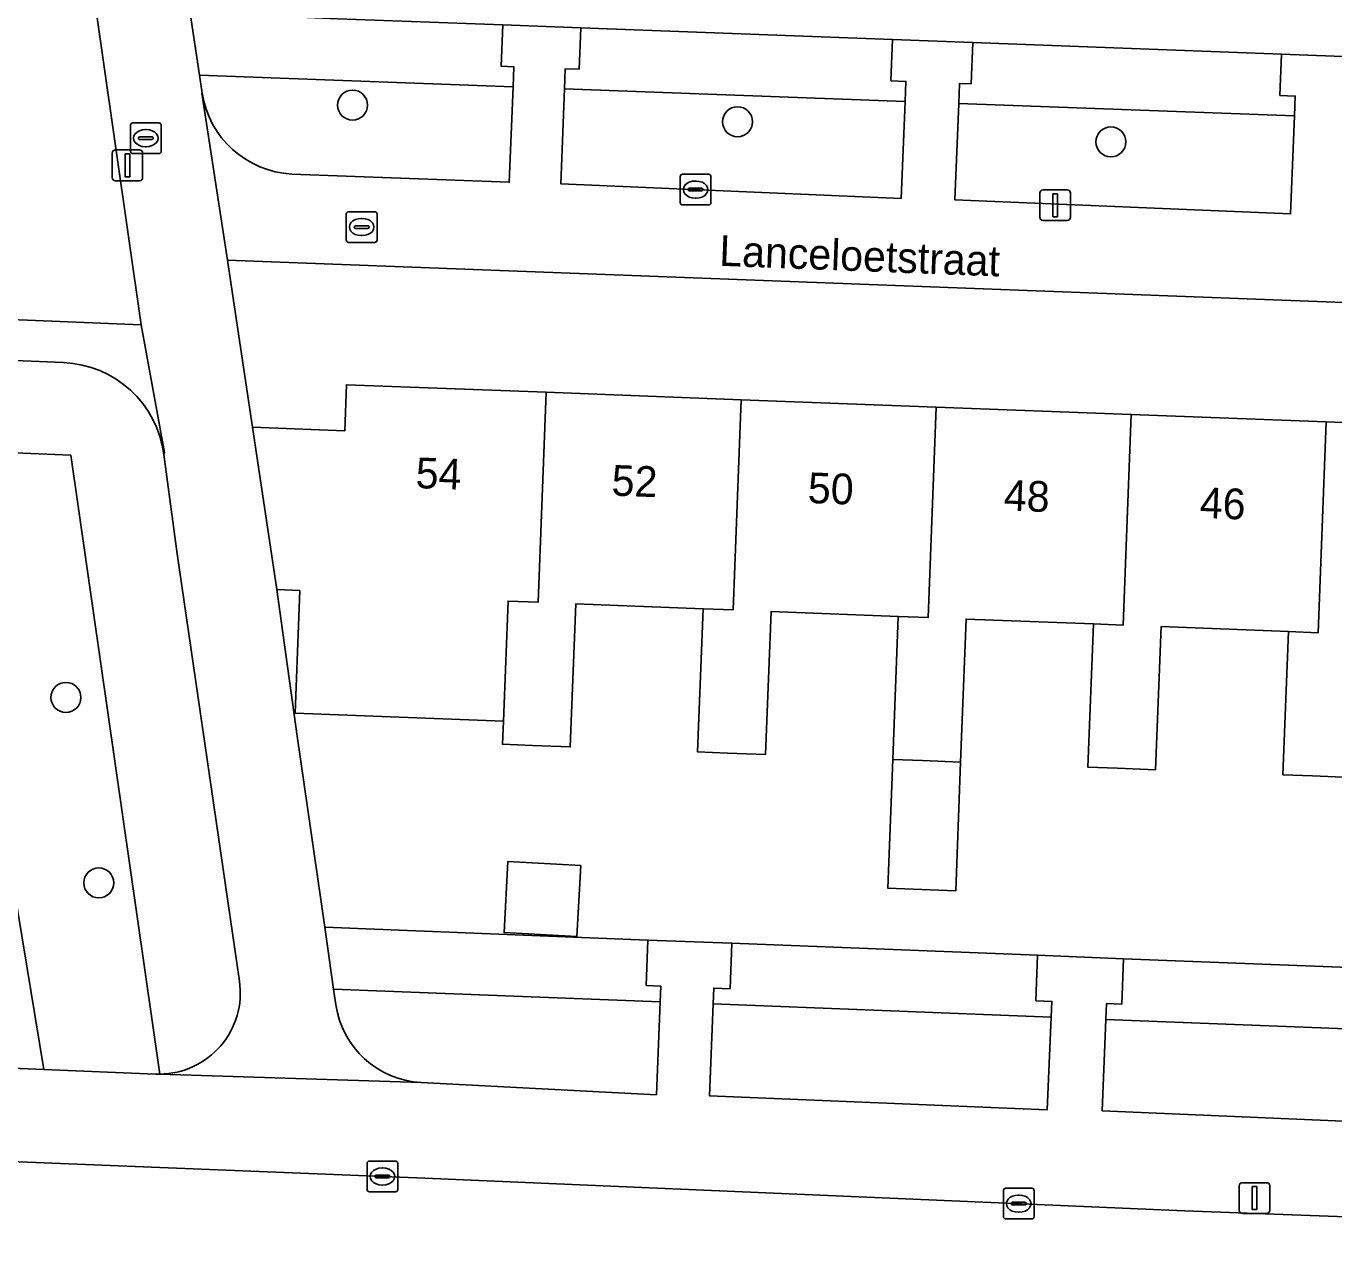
# Model space of a CAD drawing. Extents: x 160077 to 160948, y 386481 to 387498.
# Drawn here: x 160732.85 to 160775.46, y 386673.6 to 386713.48 of the extents above; entities that cross this region are included whole.
import ezdxf

# ---------------------------------------------------------------- set-up
doc = ezdxf.new("R2010")
doc.units = 0
for name, color, linetype in [('IMGEO_Boom', 7, 'Continuous'), ('IMGEO_Brandkraan', 7, 'Continuous'), ('IMGEO_Erf', 7, 'Continuous'), ('IMGEO_Groenvoorziening', 7, 'Continuous'), ('IMGEO_Hek', 7, 'Continuous'), ('IMGEO_Kolk', 7, 'Continuous'), ('IMGEO_Lichtmast', 7, 'Continuous'), ('IMGEO_Muur', 7, 'Continuous'), ('IMGEO_Openbare_ruimte_label', 7, 'Continuous'), ('IMGEO_Pand', 7, 'Continuous'), ('IMGEO_Pand_nummerreeks', 7, 'Continuous'), ('IMGEO_Rijbaan_lokaal_open', 7, 'Continuous'), ('IMGEO_Rioolput', 7, 'Continuous'), ('IMGEO_Voetpad_open', 7, 'Continuous')]:
    doc.layers.add(name, color=color, linetype=linetype)

msp = doc.modelspace()

# ---------------------------------------------------------------- linework, layer by layer
at = {"layer": 'IMGEO_Boom'}
for centre in [(160743.483, 386710.907), (160756.027, 386710.363), (160768.192, 386709.707), (160734.143, 386691.601), (160735.216, 386685.558)]:
    msp.add_circle(centre, 0.489, dxfattribs=at)
at = {"layer": 'IMGEO_Brandkraan'}
for p, q in [((160743.28, 386706.506), (160743.28, 386707.358)), ((160743.355, 386707.432), (160744.207, 386707.432)), ((160743.768, 386707.212), (160743.793, 386707.212)), ((160744.281, 386707.358), (160744.281, 386706.506)), ((160743.539, 386706.926), (160743.539, 386706.938)), ((160743.977, 386706.889), (160743.579, 386706.889)), ((160743.582, 386706.975), (160743.98, 386706.975)), ((160743.791, 386706.652), (160743.766, 386706.652)), ((160744.023, 386706.938), (160744.023, 386706.926)), ((160744.207, 386706.432), (160743.355, 386706.432))]:
    msp.add_line(p, q, dxfattribs=at)
for points in [[(160743.28, 386706.506), (160743.28, 386707.358)], [(160743.355, 386707.432), (160744.207, 386707.432)], [(160744.281, 386707.358), (160744.281, 386706.506)], [(160744.207, 386706.432), (160743.355, 386706.432)]]:
    msp.add_lwpolyline(points, dxfattribs=at)
for centre, radius, start, end in [((160743.357, 386707.356), 0.0765, 91.552, 178.448), ((160743.357, 386707.356), 0.0765, 91.552, 178.448), ((160744.205, 386707.356), 0.0765, 1.552, 88.448), ((160744.205, 386707.356), 0.0765, 1.552, 88.448), ((160743.579, 386706.935), 0.0403, 85.8775, 175.7526), ((160743.576, 386706.925), 0.0366, 178.938, 274.7102), ((160743.98, 386706.932), 0.043, 264.8664, 352.4533), ((160743.984, 386706.937), 0.0386, 1.7309, 96.639), ((160743.357, 386706.508), 0.0765, 181.552, 268.448), ((160743.357, 386706.508), 0.0765, 181.552, 268.448), ((160744.205, 386706.508), 0.0765, 271.552, 358.448), ((160744.205, 386706.508), 0.0765, 271.552, 358.448)]:
    msp.add_arc(centre, radius, start, end, dxfattribs=at)
for centre, major_axis, ratio, start_param, end_param in [((160743.767, 386706.932), (-0.387, 0.002), 0.722429, 4.712389, 7.853982), ((160743.792, 386706.932), (-0.39, 0.002), 0.717154, 1.570796, 4.712389)]:
    msp.add_ellipse(centre, major_axis=major_axis, ratio=ratio, start_param=start_param, end_param=end_param, dxfattribs=at)
at = {"layer": 'IMGEO_Erf'}
for points in [[(160748.376, 386713.518), (160750.917, 386713.423), (160761.077, 386713.043), (160763.692, 386712.946), (160773.751, 386712.569), (160776.329, 386712.469), (160786.677, 386712.069), (160789.34, 386711.965), (160801.998, 386711.476), (160798.554, 386733.131)], [(160803.271, 386703.425), (160739.413, 386705.852), (160739.742, 386703.596), (160740.227, 386700.408), (160743.229, 386700.294), (160743.286, 386701.793), (160749.788, 386701.546), (160756.142, 386701.304), (160762.497, 386701.062), (160768.851, 386700.82), (160775.205, 386700.578), (160781.56, 386700.336)], [(160776.005, 386688.996), (160774.766, 386689.045), (160773.797, 386689.083), (160773.981, 386693.746), (160769.833, 386693.909), (160769.649, 386689.244), (160768.412, 386689.293), (160767.44, 386689.331), (160767.623, 386693.995), (160763.476, 386694.157), (160763.292, 386689.493), (160763.145, 386685.299), (160760.92, 386685.385), (160761.083, 386689.579), (160761.266, 386694.243), (160757.119, 386694.406), (160756.934, 386689.741), (160755.703, 386689.789), (160754.726, 386689.827), (160754.91, 386694.492), (160750.762, 386694.654), (160750.578, 386689.99), (160749.35, 386690.038), (160748.369, 386690.076), (160748.399, 386690.831), (160741.611, 386691.089), (160741.763, 386695.086), (160741.014, 386695.114), (160741.674, 386690.337), (160742.581, 386684.109), (160753.11, 386683.695), (160755.842, 386683.589), (160765.806, 386683.198), (160768.603, 386683.087), (160778.495, 386682.699)]]:
    msp.add_lwpolyline(points, dxfattribs=at)
for points in [[(160733.266, 386727.02), (160685.358, 386729.013), (160684.392, 386705.888), (160736.599, 386703.746)], [(160750.918, 386686.123), (160750.795, 386683.811), (160748.42, 386683.938), (160748.543, 386686.25)]]:
    msp.add_lwpolyline(points, close=True, dxfattribs=at)
at = {"layer": 'IMGEO_Groenvoorziening'}
for points in [[(160748.376, 386713.518), (160743.002, 386713.72), (160739.749, 386713.854), (160738.187, 386713.898), (160738.493, 386711.885), (160748.712, 386711.504), (160748.737, 386712.155), (160748.324, 386712.171)], [(160761.487, 386711.026), (160761.512, 386711.679), (160761.025, 386711.697), (160761.077, 386713.043), (160750.917, 386713.423), (160750.865, 386712.076), (160750.415, 386712.093), (160750.39, 386711.441)], [(160774.173, 386710.552), (160774.198, 386711.202), (160773.699, 386711.221), (160773.751, 386712.569), (160763.692, 386712.946), (160763.64, 386711.6), (160763.26, 386711.614), (160763.235, 386710.962)], [(160750.39, 386711.441), (160750.27, 386708.34), (160761.364, 386707.866), (160761.487, 386711.026)], [(160763.235, 386710.962), (160763.113, 386707.814), (160774.049, 386707.362), (160774.173, 386710.552)], [(160737.203, 386679.324), (160734.304, 386699.5), (160684.265, 386701.578), (160684.161, 386698.783), (160730.558, 386696.843), (160730.668, 386696.179), (160731.672, 386690.1), (160732.433, 386685.483), (160733.424, 386679.476), (160737.065, 386679.326), (160737.134, 386679.324)], [(160753.504, 386681.678), (160753.524, 386682.194), (160753.052, 386682.212), (160753.11, 386683.695), (160742.581, 386684.109), (160742.868, 386682.096)], [(160766.249, 386681.179), (160766.271, 386681.693), (160765.748, 386681.714), (160765.806, 386683.198), (160755.842, 386683.589), (160755.784, 386682.105), (160755.251, 386682.126), (160755.231, 386681.611)], [(160778.937, 386680.68), (160778.958, 386681.195), (160778.437, 386681.216), (160778.495, 386682.699), (160768.603, 386683.087), (160768.545, 386681.603), (160768.049, 386681.623), (160768.029, 386681.108)], [(160755.231, 386681.611), (160755.113, 386678.617), (160766.119, 386678.164), (160766.249, 386681.179)], [(160768.029, 386681.108), (160767.911, 386678.123), (160778.815, 386677.662), (160778.937, 386680.68)]]:
    msp.add_lwpolyline(points, close=True, dxfattribs=at)
for points in [[(160748.712, 386711.504), (160738.493, 386711.885), (160738.582, 386711.3)], [(160741.507, 386708.659), (160748.591, 386708.391), (160748.712, 386711.504)], [(160734.065, 386702.512), (160686.805, 386704.475)], [(160684.282, 386702.016), (160684.265, 386701.578), (160734.304, 386699.5), (160737.203, 386679.324)], [(160739.799, 386682.351), (160737.774, 386696.279), (160737.332, 386699.516)], [(160686.48, 386681.453), (160733.424, 386679.476), (160732.433, 386685.483), (160721.665, 386685.947), (160722.073, 386696.59), (160730.668, 386696.179), (160730.558, 386696.843), (160684.161, 386698.783), (160683.645, 386684.533)], [(160753.504, 386681.678), (160742.868, 386682.096)], [(160742.868, 386682.096), (160742.941, 386681.584)], [(160745.717, 386679.051), (160753.385, 386678.654), (160753.504, 386681.678)]]:
    msp.add_lwpolyline(points, dxfattribs=at)
for centre, radius, start, end in [((160741.66, 386711.769), 3.113, 188.6562, 267.1857), ((160733.937, 386699.093), 3.421, 7.0982, 87.8571), ((160737.175, 386681.975), 2.651, 270.6124, 8.1538), ((160745.869, 386682.005), 2.958, 188.1805, 267.0608)]:
    msp.add_arc(centre, radius, start, end, dxfattribs=at)
at = {"layer": 'IMGEO_Hek'}
msp.add_lwpolyline([(160732.433, 386685.483), (160733.424, 386679.476)], dxfattribs=at)
at = {"layer": 'IMGEO_Kolk'}
for p, q in [((160754.162, 386707.725), (160754.162, 386708.577)), ((160754.237, 386708.651), (160755.089, 386708.651)), ((160754.65, 386708.431), (160754.675, 386708.431)), ((160755.163, 386708.577), (160755.163, 386707.725)), ((160754.421, 386708.145), (160754.421, 386708.157)), ((160754.859, 386708.108), (160754.461, 386708.108)), ((160754.464, 386708.194), (160754.862, 386708.194)), ((160754.905, 386708.157), (160754.905, 386708.145)), ((160755.089, 386707.651), (160754.237, 386707.651)), ((160754.673, 386707.871), (160754.648, 386707.871)), ((160743.956, 386675.562), (160743.956, 386676.414)), ((160744.031, 386676.488), (160744.883, 386676.488)), ((160744.957, 386676.414), (160744.957, 386675.562)), ((160744.215, 386675.982), (160744.215, 386675.994)), ((160744.258, 386676.031), (160744.656, 386676.031)), ((160744.444, 386676.268), (160744.469, 386676.268)), ((160744.699, 386675.994), (160744.699, 386675.982)), ((160744.653, 386675.945), (160744.255, 386675.945)), ((160744.467, 386675.708), (160744.442, 386675.708)), ((160764.764, 386675.603), (160765.616, 386675.603)), ((160744.883, 386675.488), (160744.031, 386675.488)), ((160764.689, 386674.677), (160764.689, 386675.529)), ((160764.991, 386675.146), (160765.389, 386675.146)), ((160765.177, 386675.383), (160765.202, 386675.383)), ((160765.69, 386675.529), (160765.69, 386674.677)), ((160764.948, 386675.097), (160764.948, 386675.109)), ((160765.386, 386675.06), (160764.988, 386675.06)), ((160765.2, 386674.823), (160765.175, 386674.823)), ((160765.432, 386675.109), (160765.432, 386675.097)), ((160765.616, 386674.603), (160764.764, 386674.603))]:
    msp.add_line(p, q, dxfattribs=at)
for points in [[(160754.162, 386707.725), (160754.162, 386708.577)], [(160754.237, 386708.651), (160755.089, 386708.651)], [(160755.163, 386708.577), (160755.163, 386707.725)], [(160755.089, 386707.651), (160754.237, 386707.651)], [(160743.956, 386675.562), (160743.956, 386676.414)], [(160744.031, 386676.488), (160744.883, 386676.488)], [(160744.957, 386676.414), (160744.957, 386675.562)], [(160764.764, 386675.603), (160765.616, 386675.603)], [(160744.883, 386675.488), (160744.031, 386675.488)], [(160764.689, 386674.677), (160764.689, 386675.529)], [(160765.69, 386675.529), (160765.69, 386674.677)], [(160765.616, 386674.603), (160764.764, 386674.603)]]:
    msp.add_lwpolyline(points, dxfattribs=at)
for centre, radius, start, end in [((160754.239, 386708.575), 0.0765, 91.552, 178.448), ((160754.239, 386708.575), 0.0765, 91.552, 178.448), ((160755.087, 386708.575), 0.0765, 1.552, 88.448), ((160755.087, 386708.575), 0.0765, 1.552, 88.448), ((160754.461, 386708.154), 0.0403, 85.8775, 175.7526), ((160754.458, 386708.144), 0.0366, 178.938, 274.7102), ((160754.862, 386708.151), 0.043, 264.8664, 352.4533), ((160754.866, 386708.156), 0.0386, 1.7309, 96.639), ((160754.239, 386707.727), 0.0765, 181.552, 268.448), ((160754.239, 386707.727), 0.0765, 181.552, 268.448), ((160755.087, 386707.727), 0.0765, 271.552, 358.448), ((160755.087, 386707.727), 0.0765, 271.552, 358.448), ((160744.033, 386676.412), 0.0765, 91.552, 178.448), ((160744.033, 386676.412), 0.0765, 91.552, 178.448), ((160744.881, 386676.412), 0.0765, 1.552, 88.448), ((160744.881, 386676.412), 0.0765, 1.552, 88.448), ((160744.255, 386675.991), 0.0403, 85.8775, 175.7526), ((160744.252, 386675.981), 0.0366, 178.938, 274.7102), ((160744.656, 386675.988), 0.043, 264.8664, 352.4533), ((160744.66, 386675.993), 0.0386, 1.7309, 96.639), ((160744.033, 386675.564), 0.0765, 181.552, 268.448), ((160744.033, 386675.564), 0.0765, 181.552, 268.448), ((160744.881, 386675.564), 0.0765, 271.552, 358.448), ((160744.881, 386675.564), 0.0765, 271.552, 358.448), ((160764.766, 386675.527), 0.0765, 91.552, 178.448), ((160764.766, 386675.527), 0.0765, 91.552, 178.448), ((160765.614, 386675.527), 0.0765, 1.552, 88.448), ((160765.614, 386675.527), 0.0765, 1.552, 88.448), ((160764.988, 386675.106), 0.0403, 85.8775, 175.7526), ((160765.393, 386675.108), 0.0386, 1.7309, 96.639), ((160764.985, 386675.096), 0.0366, 178.938, 274.7102), ((160765.389, 386675.103), 0.043, 264.8664, 352.4533), ((160764.766, 386674.679), 0.0765, 181.552, 268.448), ((160764.766, 386674.679), 0.0765, 181.552, 268.448), ((160765.614, 386674.679), 0.0765, 271.552, 358.448), ((160765.614, 386674.679), 0.0765, 271.552, 358.448)]:
    msp.add_arc(centre, radius, start, end, dxfattribs=at)
for centre, major_axis, ratio, start_param, end_param in [((160754.649, 386708.151), (-0.387, 0.002), 0.722429, 4.712389, 7.853982), ((160754.674, 386708.151), (-0.39, 0.002), 0.717154, 1.570796, 4.712389), ((160744.443, 386675.988), (-0.387, 0.002), 0.722429, 4.712389, 7.853982), ((160744.468, 386675.988), (-0.39, 0.002), 0.717154, 1.570796, 4.712389), ((160765.176, 386675.103), (-0.387, 0.002), 0.722429, 4.712389, 7.853982), ((160765.201, 386675.103), (-0.39, 0.002), 0.717154, 1.570796, 4.712389)]:
    msp.add_ellipse(centre, major_axis=major_axis, ratio=ratio, start_param=start_param, end_param=end_param, dxfattribs=at)
at = {"layer": 'IMGEO_Lichtmast'}
for p, q in [((160735.654, 386708.543), (160735.654, 386709.343)), ((160735.654, 386709.343), (160735.654, 386708.543)), ((160735.754, 386709.443), (160736.544, 386709.443)), ((160736.544, 386709.443), (160735.754, 386709.443)), ((160736.644, 386709.343), (160736.644, 386708.543)), ((160736.644, 386708.543), (160736.644, 386709.343)), ((160736.544, 386708.443), (160735.754, 386708.443)), ((160735.754, 386708.443), (160736.544, 386708.443)), ((160765.883, 386707.244), (160765.883, 386708.044)), ((160765.883, 386708.044), (160765.883, 386707.244)), ((160765.983, 386708.144), (160766.773, 386708.144)), ((160766.773, 386708.144), (160765.983, 386708.144)), ((160766.873, 386708.044), (160766.873, 386707.244)), ((160766.873, 386707.244), (160766.873, 386708.044)), ((160766.773, 386707.144), (160765.983, 386707.144)), ((160765.983, 386707.144), (160766.773, 386707.144)), ((160772.378, 386674.886), (160772.378, 386675.686)), ((160772.378, 386675.686), (160772.378, 386674.886)), ((160772.478, 386675.786), (160773.268, 386675.786)), ((160773.268, 386675.786), (160772.478, 386675.786)), ((160773.368, 386675.686), (160773.368, 386674.886)), ((160773.368, 386674.886), (160773.368, 386675.686)), ((160773.268, 386674.786), (160772.478, 386674.786)), ((160772.478, 386674.786), (160773.268, 386674.786))]:
    msp.add_line(p, q, dxfattribs=at)
for points in [[(160736.074, 386709.318), (160736.224, 386709.318), (160736.224, 386708.568), (160736.074, 386708.568), (160736.074, 386709.318)], [(160766.303, 386708.019), (160766.453, 386708.019), (160766.453, 386707.269), (160766.303, 386707.269), (160766.303, 386708.019)], [(160772.798, 386675.661), (160772.948, 386675.661), (160772.948, 386674.911), (160772.798, 386674.911), (160772.798, 386675.661)]]:
    msp.add_lwpolyline(points, dxfattribs=at)
for centre, start, end in [((160735.754, 386709.343), 90, 180), ((160735.754, 386709.343), 90, 180), ((160736.544, 386709.343), 0, 90), ((160736.544, 386709.343), 360, 90), ((160735.754, 386708.543), 180, 270), ((160735.754, 386708.543), 180, 270), ((160736.544, 386708.543), 270, 0), ((160736.544, 386708.543), 270, 0), ((160765.983, 386708.044), 90, 180), ((160765.983, 386708.044), 90, 180), ((160766.773, 386708.044), 0, 90), ((160766.773, 386708.044), 360, 90), ((160765.983, 386707.244), 180, 270), ((160765.983, 386707.244), 180, 270), ((160766.773, 386707.244), 270, 0), ((160766.773, 386707.244), 270, 0), ((160772.478, 386675.686), 90, 180), ((160772.478, 386675.686), 90, 180), ((160773.268, 386675.686), 0, 90), ((160773.268, 386675.686), 360, 90), ((160772.478, 386674.886), 180, 270), ((160772.478, 386674.886), 180, 270), ((160773.268, 386674.886), 270, 0), ((160773.268, 386674.886), 270, 0)]:
    msp.add_arc(centre, 0.1, start, end, dxfattribs=at)
at = {"layer": 'IMGEO_Muur'}
msp.add_lwpolyline([(160742.581, 386684.109), (160741.674, 386690.337)], dxfattribs=at)
at = {"layer": 'IMGEO_Pand'}
for points in [[(160749.788, 386701.546), (160743.286, 386701.793), (160743.229, 386700.294), (160740.227, 386700.408), (160741.014, 386695.114), (160741.763, 386695.086), (160741.611, 386691.089), (160748.399, 386690.831), (160748.552, 386694.739), (160749.527, 386694.701)], [(160756.142, 386701.304), (160749.788, 386701.546), (160749.527, 386694.701), (160748.552, 386694.739), (160748.399, 386690.831), (160748.369, 386690.076), (160749.35, 386690.038), (160750.578, 386689.99), (160750.762, 386694.654), (160754.91, 386694.492), (160755.881, 386694.454)], [(160755.703, 386689.789), (160756.934, 386689.741), (160757.119, 386694.406), (160761.266, 386694.243), (160762.236, 386694.205), (160762.497, 386701.062), (160756.142, 386701.304), (160755.881, 386694.454), (160754.91, 386694.492), (160754.726, 386689.827)], [(160762.058, 386689.541), (160763.292, 386689.493), (160763.476, 386694.157), (160767.623, 386693.995), (160768.59, 386693.957), (160768.851, 386700.82), (160762.497, 386701.062), (160762.236, 386694.205), (160761.266, 386694.243), (160761.083, 386689.579)], [(160768.412, 386689.293), (160769.649, 386689.244), (160769.833, 386693.909), (160773.981, 386693.746), (160774.944, 386693.708), (160775.205, 386700.578), (160768.851, 386700.82), (160768.59, 386693.957), (160767.623, 386693.995), (160767.44, 386689.331)], [(160774.766, 386689.045), (160776.005, 386688.996), (160776.19, 386693.66), (160780.337, 386693.498), (160781.298, 386693.46), (160781.56, 386700.336), (160775.205, 386700.578), (160774.944, 386693.708), (160773.981, 386693.746), (160773.797, 386689.083)], [(160763.292, 386689.493), (160762.058, 386689.541), (160761.083, 386689.579), (160760.92, 386685.385), (160763.145, 386685.299)], [(160750.918, 386686.123), (160748.543, 386686.25), (160748.42, 386683.938), (160750.795, 386683.811)]]:
    msp.add_lwpolyline(points, close=True, dxfattribs=at)
at = {"layer": 'IMGEO_Rijbaan_lokaal_open'}
msp.add_lwpolyline([(160803.822, 386673.597), (160794.267, 386673.984), (160770.595, 386674.871), (160745.835, 386675.932), (160721.282, 386676.922), (160686.102, 386678.316)], dxfattribs=at)
at = {"layer": 'IMGEO_Rioolput'}
for p, q in [((160736.248, 386709.401), (160736.248, 386710.253)), ((160736.323, 386710.327), (160737.175, 386710.327)), ((160736.736, 386710.107), (160736.761, 386710.107)), ((160737.249, 386710.253), (160737.249, 386709.401)), ((160736.507, 386709.821), (160736.507, 386709.833)), ((160736.945, 386709.784), (160736.547, 386709.784)), ((160736.55, 386709.87), (160736.948, 386709.87)), ((160736.991, 386709.833), (160736.991, 386709.821)), ((160737.175, 386709.327), (160736.323, 386709.327)), ((160736.759, 386709.547), (160736.734, 386709.547))]:
    msp.add_line(p, q, dxfattribs=at)
for points in [[(160736.248, 386709.401), (160736.248, 386710.253)], [(160736.323, 386710.327), (160737.175, 386710.327)], [(160737.249, 386710.253), (160737.249, 386709.401)], [(160737.175, 386709.327), (160736.323, 386709.327)]]:
    msp.add_lwpolyline(points, dxfattribs=at)
for centre, radius, start, end in [((160736.325, 386710.251), 0.0765, 91.552, 178.448), ((160736.325, 386710.251), 0.0765, 91.552, 178.448), ((160737.173, 386710.251), 0.0765, 1.552, 88.448), ((160737.173, 386710.251), 0.0765, 1.552, 88.448), ((160736.547, 386709.83), 0.0403, 85.8775, 175.7526), ((160736.544, 386709.82), 0.0366, 178.938, 274.7102), ((160736.948, 386709.827), 0.043, 264.8664, 352.4533), ((160736.952, 386709.832), 0.0386, 1.7309, 96.639), ((160736.325, 386709.403), 0.0765, 181.552, 268.448), ((160736.325, 386709.403), 0.0765, 181.552, 268.448), ((160737.173, 386709.403), 0.0765, 271.552, 358.448), ((160737.173, 386709.403), 0.0765, 271.552, 358.448)]:
    msp.add_arc(centre, radius, start, end, dxfattribs=at)
for centre, major_axis, ratio, start_param, end_param in [((160736.735, 386709.827), (-0.387, 0.002), 0.722429, 4.712389, 7.853982), ((160736.76, 386709.827), (-0.39, 0.002), 0.717154, 1.570796, 4.712389)]:
    msp.add_ellipse(centre, major_axis=major_axis, ratio=ratio, start_param=start_param, end_param=end_param, dxfattribs=at)
at = {"layer": 'IMGEO_Voetpad_open'}
for points in [[(160734.945, 386735.584), (160731.883, 386735.296), (160732.198, 386733.14), (160732.235, 386733.117), (160733.266, 386727.02), (160736.599, 386703.746), (160737.353, 386699.582), (160737.332, 386699.516), (160737.774, 386696.279), (160739.799, 386682.351)], [(160742.941, 386681.584), (160742.868, 386682.096), (160742.581, 386684.109), (160741.674, 386690.337), (160741.014, 386695.114), (160740.227, 386700.408), (160739.742, 386703.596), (160739.413, 386705.852), (160738.574, 386711.291), (160738.582, 386711.3), (160738.493, 386711.885), (160738.187, 386713.898), (160737.204, 386720.367), (160737.055, 386720.373), (160737.086, 386721.145), (160734.945, 386735.584)], [(160776.329, 386712.469), (160773.751, 386712.569), (160773.699, 386711.221), (160774.198, 386711.202), (160774.173, 386710.552), (160774.049, 386707.362), (160763.113, 386707.814), (160763.235, 386710.962), (160763.26, 386711.614), (160763.64, 386711.6), (160763.692, 386712.946), (160761.077, 386713.043), (160761.025, 386711.697), (160761.512, 386711.679), (160761.487, 386711.026), (160761.364, 386707.866), (160750.27, 386708.34), (160750.39, 386711.441), (160750.415, 386712.093), (160750.865, 386712.076), (160750.917, 386713.423), (160748.376, 386713.518), (160748.324, 386712.171), (160748.737, 386712.155), (160748.712, 386711.504), (160748.591, 386708.391), (160741.507, 386708.659)], [(160738.582, 386711.3), (160738.574, 386711.291), (160739.413, 386705.852), (160803.271, 386703.425), (160806.616, 386681.595), (160806.881, 386679.883), (160808.167, 386675.243)], [(160737.332, 386699.516), (160737.353, 386699.582), (160736.599, 386703.746), (160684.392, 386705.888)], [(160686.805, 386704.475), (160734.065, 386702.512)], [(160778.815, 386677.662), (160767.911, 386678.123), (160768.029, 386681.108), (160768.049, 386681.623), (160768.545, 386681.603), (160768.603, 386683.087), (160765.806, 386683.198), (160765.748, 386681.714), (160766.271, 386681.693), (160766.249, 386681.179), (160766.119, 386678.164), (160755.113, 386678.617), (160755.231, 386681.611), (160755.251, 386682.126), (160755.784, 386682.105), (160755.842, 386683.589), (160753.11, 386683.695), (160753.052, 386682.212), (160753.524, 386682.194), (160753.504, 386681.678), (160753.385, 386678.654), (160745.717, 386679.051), (160737.203, 386679.324), (160737.134, 386679.324), (160737.065, 386679.326), (160733.424, 386679.476), (160686.48, 386681.453)], [(160737.203, 386679.324), (160745.717, 386679.051)], [(160686.102, 386678.316), (160721.282, 386676.922), (160745.835, 386675.932), (160770.595, 386674.871), (160794.267, 386673.984), (160803.822, 386673.597)]]:
    msp.add_lwpolyline(points, dxfattribs=at)
for centre, radius, start, end in [((160741.66, 386711.769), 3.113, 188.6562, 267.1857), ((160733.937, 386699.093), 3.421, 7.0982, 87.8571), ((160737.175, 386681.975), 2.651, 270.6124, 8.1538), ((160745.869, 386682.005), 2.958, 188.1805, 267.0608)]:
    msp.add_arc(centre, radius, start, end, dxfattribs=at)

# ---------------------------------------------------------------- texts
at = {"layer": 'IMGEO_Openbare_ruimte_label'}
msp.add_text('Lanceloetstraat', height=1, rotation=357.8216, dxfattribs=at).set_placement((160755.421, 386705.67))
at = {"layer": 'IMGEO_Pand_nummerreeks'}
for s, rotation, p in [('54', 357.8228, (160745.528, 386698.426)), ('52', 357.8228, (160751.912, 386698.182)), ('50', 357.8202, (160758.306, 386697.939)), ('48', 357.8202, (160764.693, 386697.696)), ('46', 357.8202, (160771.077, 386697.453))]:
    msp.add_text(s, height=1, rotation=rotation, dxfattribs=at).set_placement(p)

doc.saveas('drawing.dxf')
